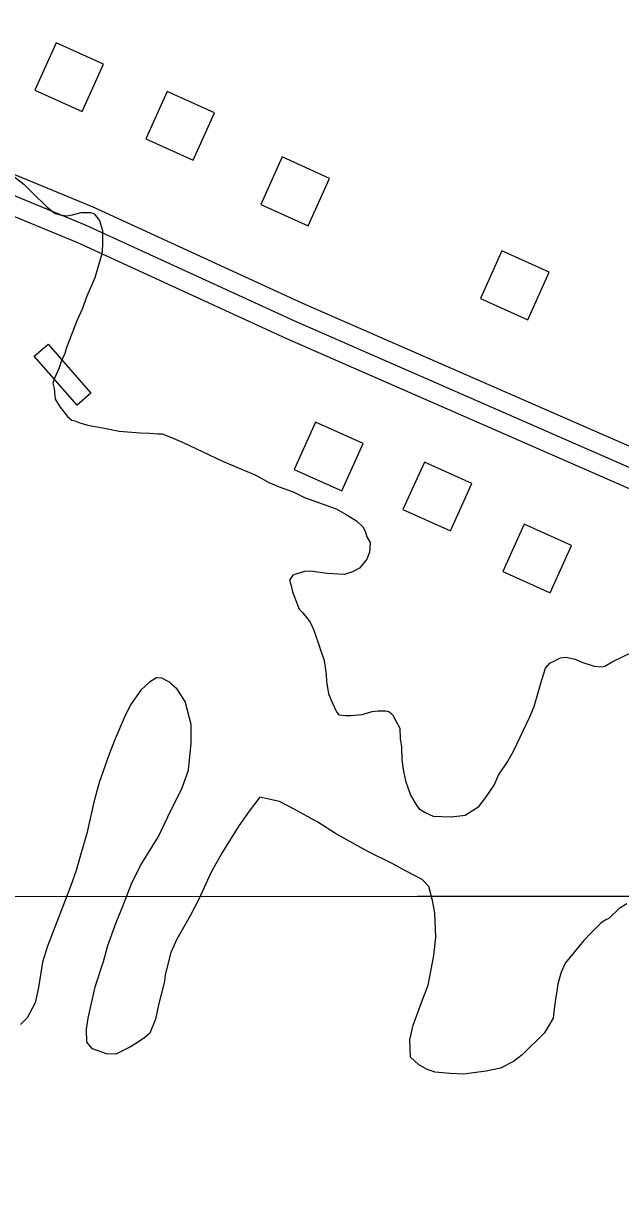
# Model space of a CAD drawing. Extents: x 3297735 to 3335592, y 670436 to 695807.
# Drawn here: x 3302370 to 3302829, y 690726 to 691638 of the extents above; entities that cross this region are included whole.
import ezdxf

# ---------------------------------------------------------------- set-up
doc = ezdxf.new("R2010")
doc.units = 0
for name, color, linetype in [('V-BLDG-OTLN', 7, 'Continuous'), ('V-GRID-MAJR', 7, 'Continuous'), ('V-ROAD-CNTR', 7, 'Continuous'), ('V-SITE-VEGE', 7, 'Continuous')]:
    doc.layers.add(name, color=color, linetype=linetype)

msp = doc.modelspace()

# ---------------------------------------------------------------- linework, layer by layer
at = {"layer": 'V-BLDG-OTLN'}
for points in [[(3302378.85, 691586.45), (3302415.32, 691570.02), (3302431.74, 691606.49), (3302395.27, 691622.92)], [(3302464.2, 691548.89), (3302500.67, 691532.47), (3302517.1, 691568.94), (3302480.63, 691585.36)], [(3302552.81, 691498.51), (3302589.28, 691482.08), (3302605.7, 691518.55), (3302569.23, 691534.98)], [(3302721.83, 691426.23), (3302758.3, 691409.81), (3302774.73, 691446.28), (3302738.25, 691462.71)], [(3302389.02, 691391), (3302421.95, 691353.37), (3302411.41, 691344.16), (3302378.48, 691381.78)], [(3302578.58, 691294.54), (3302615.05, 691278.11), (3302631.47, 691314.58), (3302595, 691331.01)], [(3302662.22, 691263.81), (3302698.7, 691247.38), (3302715.12, 691283.85), (3302678.65, 691300.28)], [(3302739.04, 691216.01), (3302775.52, 691199.58), (3302791.94, 691236.05), (3302755.47, 691252.48)]]:
    msp.add_lwpolyline(points, close=True, dxfattribs=at)
at = {"layer": 'V-GRID-MAJR'}
msp.add_lwpolyline([(3301853.13, 690965.76), (3302673.49, 690966.23), (3305673.73, 690968.17), (3310110.29, 690971.5), (3313525.52, 690974.42), (3317355.66, 690978.09), (3321058.09, 690982.03), (3323164.54, 690984.43), (3326643.71, 690988.68), (3330122.76, 690993.26), (3332835.9, 690997.06), (3333379.42, 690997.86)], dxfattribs=at)
at = {"layer": 'V-ROAD-CNTR'}
for points in [[(3306241.44, 689842.04), (3305980.56, 689955.78), (3305557.18, 690139.73), (3305181.17, 690305.11), (3304992.56, 690390.21), (3304741.32, 690500.79), (3304487.36, 690610.03), (3304185.65, 690741.2), (3303873.83, 690874.45), (3303553.37, 691010.03), (3303331.48, 691105.39), (3303103.94, 691201.65), (3302902.02, 691283.72), (3302585.2, 691422.4), (3302423.86, 691496.4), (3302123.72, 691620.16), (3301854.02, 691736.37)], [(3306249.19, 689822.3), (3305974.58, 689942.02), (3305551.17, 690125.99), (3305175.07, 690291.4), (3304986.45, 690376.51), (3304735.33, 690487.04), (3304481.4, 690596.26), (3304179.71, 690727.42), (3303867.96, 690860.65), (3303547.48, 690996.24), (3303325.6, 691091.59), (3303098.19, 691187.79), (3302896.19, 691269.9), (3302579.07, 691408.71), (3302417.87, 691482.64), (3302117.9, 691606.33), (3301848.08, 691722.59)], [(3306229.44, 689814.55), (3305968.59, 689928.27), (3305545.17, 690112.25), (3305168.96, 690277.7), (3304980.35, 690362.81), (3304729.35, 690473.28), (3304475.45, 690582.49), (3304173.77, 690713.65), (3303862.09, 690846.84), (3303541.6, 690982.44), (3303319.72, 691077.79), (3303092.45, 691173.94), (3302890.36, 691256.08), (3302572.93, 691395.02), (3302411.88, 691468.89), (3302112.07, 691592.51), (3301842.14, 691708.82)]]:
    msp.add_lwpolyline(points, dxfattribs=at)
at = {"layer": 'V-SITE-VEGE'}
for p, q in [((3302358.2, 691523.59), (3302370.48, 691514.02)), ((3302370.48, 691514.02), (3302378.5, 691505.91)), ((3302378.5, 691505.91), (3302386.52, 691498.26)), ((3302386.52, 691498.26), (3302388.4, 691496.35)), ((3302388.4, 691496.35), (3302394.54, 691491.56)), ((3302394.54, 691491.56), (3302398.33, 691490.59)), ((3302398.33, 691490.59), (3302403.54, 691489.61)), ((3302403.54, 691489.61), (3302407.82, 691490.53)), ((3302407.82, 691490.53), (3302414.48, 691492.38)), ((3302414.48, 691492.38), (3302422.07, 691492.34)), ((3302422.07, 691492.34), (3302424.44, 691491.37)), ((3302424.44, 691491.37), (3302428.68, 691486.12)), ((3302428.68, 691486.12), (3302431, 691478.52)), ((3302431, 691478.52), (3302430.93, 691467.13)), ((3302430.41, 691460.48), (3302425.07, 691442.01)), ((3302430.93, 691467.13), (3302430.41, 691460.48)), ((3302425.07, 691442.01), (3302418.81, 691427.81)), ((3302418.81, 691427.81), (3302415.42, 691417.87)), ((3302415.42, 691417.87), (3302411.09, 691408.88)), ((3302411.09, 691408.88), (3302402.89, 691387.58)), ((3302402.89, 691387.58), (3302401.92, 691383.79)), ((3302399.03, 691377.63), (3302397.57, 691372.9)), ((3302401.92, 691383.79), (3302399.03, 691377.63)), ((3302397.57, 691372.9), (3302394.2, 691365.33)), ((3302394.2, 691365.33), (3302392.75, 691361.06)), ((3302392.75, 691361.06), (3302393.68, 691356.79)), ((3302393.68, 691356.79), (3302394.57, 691348.71)), ((3302394.57, 691348.71), (3302398.33, 691342.52)), ((3302398.33, 691342.52), (3302403.98, 691335.37)), ((3302403.98, 691335.37), (3302407.28, 691332.5)), ((3302407.28, 691332.5), (3302409.65, 691332.01)), ((3302409.65, 691332.01), (3302413.44, 691330.56)), ((3302413.44, 691330.56), (3302419.59, 691328.62)), ((3302419.59, 691328.62), (3302433.82, 691326.16)), ((3302433.82, 691326.16), (3302443.77, 691324.19)), ((3302443.77, 691324.19), (3302459.9, 691322.67)), ((3302459.9, 691322.67), (3302467.01, 691322.62)), ((3302467.01, 691322.62), (3302473.66, 691322.1)), ((3302473.66, 691322.1), (3302476.98, 691322.08)), ((3302476.98, 691322.08), (3302484.08, 691319.19)), ((3302484.08, 691319.19), (3302493.07, 691315.33)), ((3302493.07, 691315.33), (3302523.35, 691300.9)), ((3302523.35, 691300.9), (3302548.91, 691290.3)), ((3302548.91, 691290.3), (3302558.84, 691284.54)), ((3302558.84, 691284.54), (3302566.88, 691281.16)), ((3302566.88, 691281.16), (3302577.78, 691277.3)), ((3302577.78, 691277.3), (3302586.29, 691272.97)), ((3302586.29, 691272.97), (3302610.91, 691264.27)), ((3302610.91, 691264.27), (3302618.48, 691259.95)), ((3302618.48, 691259.95), (3302626.52, 691255.15)), ((3302626.52, 691255.15), (3302631.23, 691250.38)), ((3302631.23, 691250.38), (3302633.11, 691247.04)), ((3302633.11, 691247.04), (3302634.5, 691242.76)), ((3302634.5, 691242.76), (3302636.85, 691238.48)), ((3302636.85, 691238.48), (3302636.33, 691230.89)), ((3302634.39, 691225.68), (3302628.65, 691218.6)), ((3302636.33, 691230.89), (3302634.39, 691225.68)), ((3302577.36, 691213.23), (3302574.97, 691209.45)), ((3302581.17, 691214.63), (3302577.36, 691213.23)), ((3302586.4, 691216.02), (3302581.17, 691214.63)), ((3302591.15, 691216.47), (3302586.4, 691216.02)), ((3302603.95, 691214.48), (3302591.15, 691216.47)), ((3302612.96, 691213.95), (3302603.95, 691214.48)), ((3302617.23, 691213.92), (3302612.96, 691213.95)), ((3302623.41, 691215.78), (3302617.23, 691213.92)), ((3302628.65, 691218.6), (3302623.41, 691215.78)), ((3302574.97, 691209.45), (3302575.89, 691206.12)), ((3302575.89, 691206.12), (3302577.28, 691200.42)), ((3302577.28, 691200.42), (3302582.42, 691187.1)), ((3302582.42, 691187.1), (3302585.25, 691184.23)), ((3302585.25, 691184.23), (3302590.89, 691177.08)), ((3302590.89, 691177.08), (3302593.71, 691170.89)), ((3302593.71, 691170.89), (3302598.35, 691156.62)), ((3302598.35, 691156.62), (3302601.62, 691147.58)), ((3302775.3, 691145.52), (3302783.4, 691149.74)), ((3302783.4, 691149.74), (3302787.67, 691150.18)), ((3302787.67, 691150.18), (3302794.78, 691148.71)), ((3302823.25, 691146.63), (3302838.48, 691154.13)), ((3302601.62, 691147.58), (3302602.98, 691137.13)), ((3302769.05, 691132.74), (3302771.96, 691141.74)), ((3302771.96, 691141.74), (3302775.3, 691145.52)), ((3302794.78, 691148.71), (3302799.99, 691146.31)), ((3302799.99, 691146.31), (3302809.46, 691143.4)), ((3302809.46, 691143.4), (3302815.15, 691142.89)), ((3302815.15, 691142.89), (3302817.53, 691143.35)), ((3302817.53, 691143.35), (3302823.25, 691146.63)), ((3302467.21, 691130.89), (3302460.52, 691124.76)), ((3302472.45, 691134.18), (3302467.21, 691130.89)), ((3302476.72, 691134.15), (3302472.45, 691134.18)), ((3302481.92, 691131.27), (3302476.72, 691134.15)), ((3302488.53, 691125.53), (3302481.92, 691131.27)), ((3302602.98, 691137.13), (3302603.42, 691131.44)), ((3302603.42, 691131.44), (3302604.78, 691121.94)), ((3302767.11, 691125.64), (3302769.05, 691132.74)), ((3302460.52, 691124.76), (3302452.38, 691113.42)), ((3302494.64, 691116), (3302488.53, 691125.53)), ((3302604.78, 691121.94), (3302607.58, 691115.27)), ((3302763.23, 691112.37), (3302767.11, 691125.64)), ((3302452.38, 691113.42), (3302447.57, 691103.49)), ((3302499.27, 691098.41), (3302494.64, 691116)), ((3302607.58, 691115.27), (3302611.33, 691107.66)), ((3302447.57, 691103.49), (3302440.82, 691087.4)), ((3302611.33, 691107.66), (3302612.74, 691105.75)), ((3302612.74, 691105.75), (3302617.96, 691105.24)), ((3302617.96, 691105.24), (3302622.23, 691105.21)), ((3302622.23, 691105.21), (3302630.78, 691106.11)), ((3302630.78, 691106.11), (3302638.38, 691108.43)), ((3302638.38, 691108.43), (3302643.13, 691108.87)), ((3302643.13, 691108.87), (3302648.83, 691108.84)), ((3302648.83, 691108.84), (3302651.2, 691108.35)), ((3302651.2, 691108.35), (3302653.09, 691106.91)), ((3302653.09, 691106.91), (3302654.5, 691105.48)), ((3302654.5, 691105.48), (3302656.85, 691100.72)), ((3302747.34, 691077.83), (3302759.85, 691104.33)), ((3302759.85, 691104.33), (3302763.23, 691112.37)), ((3302499.18, 691084.17), (3302499.27, 691098.41)), ((3302656.85, 691100.72), (3302659.66, 691095.48)), ((3302659.66, 691095.48), (3302660.08, 691087.41)), ((3302440.82, 691087.4), (3302436, 691075.57)), ((3302660.08, 691087.41), (3302660.99, 691081.24)), ((3302497.15, 691063.31), (3302499.18, 691084.17)), ((3302660.99, 691081.24), (3302661.4, 691071.27)), ((3302742.54, 691069.8), (3302747.34, 691077.83)), ((3302436, 691075.57), (3302428.27, 691053.78)), ((3302661.4, 691071.27), (3302662.3, 691063.67)), ((3302735.83, 691059.4), (3302742.54, 691069.8)), ((3302492.31, 691049.57), (3302497.15, 691063.31)), ((3302662.3, 691063.67), (3302664.15, 691055.11)), ((3302732.46, 691051.82), (3302735.83, 691059.4)), ((3302428.27, 691053.78), (3302424.37, 691038.62)), ((3302481.25, 691027.34), (3302492.31, 691049.57)), ((3302664.15, 691055.11), (3302666.01, 691049.88)), ((3302666.01, 691049.88), (3302667.87, 691044.17)), ((3302725.76, 691041.9), (3302732.46, 691051.82)), ((3302552.06, 691042.55), (3302543.92, 691031.68)), ((3302567.23, 691039.12), (3302552.06, 691042.55)), ((3302667.87, 691044.17), (3302672.1, 691037.03)), ((3302720.49, 691035.29), (3302725.76, 691041.9)), ((3302424.37, 691038.62), (3302419, 691014.45)), ((3302543.92, 691031.68), (3302535.78, 691020.34)), ((3302578.58, 691033.36), (3302567.23, 691039.12)), ((3302596.55, 691023.28), (3302578.58, 691033.36)), ((3302672.1, 691037.03), (3302674.45, 691033.69)), ((3302674.45, 691033.69), (3302679.17, 691030.81)), ((3302679.17, 691030.81), (3302685.33, 691027.92)), ((3302710.01, 691028.72), (3302720.49, 691035.29)), ((3302474.04, 691012.2), (3302481.25, 691027.34)), ((3302610.26, 691014.65), (3302596.55, 691023.28)), ((3302685.33, 691027.92), (3302699.56, 691027.36)), ((3302699.56, 691027.36), (3302710.01, 691028.72)), ((3302419, 691014.45), (3302414.63, 690999.77)), ((3302535.78, 691020.34), (3302522.84, 690999.55)), ((3302630.12, 691003.6), (3302610.26, 691014.65)), ((3302460.13, 690989.98), (3302474.04, 691012.2)), ((3302636.27, 691000.24), (3302630.12, 691003.6)), ((3302414.63, 690999.77), (3302410.75, 690986.03)), ((3302522.84, 690999.55), (3302514.68, 690984.89)), ((3302653.77, 690991.58), (3302636.27, 691000.24)), ((3302410.75, 690986.03), (3302406.4, 690973.72)), ((3302453.39, 690975.79), (3302460.13, 690989.98)), ((3302664.18, 690985.82), (3302653.77, 690991.58)), ((3302676.94, 690979.1), (3302664.18, 690985.82)), ((3302514.68, 690984.89), (3302505.05, 690964.07)), ((3302682.13, 690973.84), (3302676.94, 690979.1)), ((3302406.4, 690973.72), (3302388.54, 690927.8)), ((3302446.16, 690957.33), (3302453.39, 690975.79)), ((3302684.91, 690962.91), (3302682.13, 690973.84)), ((3302505.05, 690964.07), (3302498.32, 690951.3)), ((3302686.75, 690953.41), (3302684.91, 690962.91)), ((3302834.38, 690960.52), (3302828.67, 690956.76)), ((3302441.34, 690945.97), (3302446.16, 690957.33)), ((3302498.32, 690951.3), (3302488.24, 690933.33)), ((3302687.58, 690934.89), (3302686.75, 690953.41)), ((3302820.55, 690949.22), (3302817.7, 690947.82)), ((3302828.67, 690956.76), (3302820.55, 690949.22)), ((3302435.06, 690928.45), (3302441.34, 690945.97)), ((3302814.36, 690945.47), (3302806.71, 690937.92)), ((3302817.7, 690947.82), (3302814.36, 690945.47)), ((3302488.24, 690933.33), (3302483.43, 690922.92)), ((3302686.06, 690920.66), (3302687.58, 690934.89)), ((3302801.46, 690932.26), (3302787.11, 690914.8)), ((3302806.71, 690937.92), (3302801.46, 690932.26)), ((3302388.54, 690927.8), (3302384.67, 690915.48)), ((3302431.66, 690916.13), (3302435.06, 690928.45)), ((3302483.43, 690922.92), (3302479.05, 690905.86)), ((3302384.67, 690915.48), (3302381.69, 690896.05)), ((3302425.36, 690896.71), (3302431.66, 690916.13)), ((3302681.64, 690897.91), (3302686.06, 690920.66)), ((3302787.11, 690914.8), (3302783.74, 690907.22)), ((3302479.05, 690905.86), (3302478.54, 690900.64)), ((3302783.74, 690907.22), (3302781.31, 690898.7)), ((3302381.69, 690896.05), (3302379.25, 690884.2)), ((3302419.98, 690872.55), (3302425.36, 690896.71)), ((3302478.54, 690900.64), (3302474.16, 690882.64)), ((3302676.34, 690884.66), (3302681.64, 690897.91)), ((3302781.31, 690898.7), (3302778.83, 690881.63)), ((3302379.25, 690884.2), (3302373, 690872.84)), ((3302474.16, 690882.64), (3302471.71, 690871.74)), ((3302670.05, 690867.14), (3302676.34, 690884.66)), ((3302778.83, 690881.63), (3302777.82, 690872.62)), ((3302373, 690872.84), (3302367.75, 690867.66)), ((3302418.51, 690864.01), (3302419.98, 690872.55)), ((3302471.71, 690871.74), (3302467.37, 690860.85)), ((3302667.61, 690855.77), (3302670.05, 690867.14)), ((3302777.82, 690872.62), (3302771.1, 690861.27)), ((3302418.92, 690854.04), (3302418.51, 690864.01)), ((3302463.55, 690857.55), (3302457.83, 690853.79)), ((3302467.37, 690860.85), (3302463.55, 690857.55)), ((3302771.1, 690861.27), (3302753.91, 690844.29)), ((3302423.15, 690848.8), (3302418.92, 690854.04)), ((3302434.04, 690844.93), (3302423.15, 690848.8)), ((3302452.59, 690850.5), (3302441.16, 690844.88)), ((3302457.83, 690853.79), (3302452.59, 690850.5)), ((3302668, 690842.48), (3302667.61, 690855.77)), ((3302441.16, 690844.88), (3302434.04, 690844.93)), ((3302674.13, 690836.74), (3302668, 690842.48)), ((3302747.23, 690839.12), (3302737.23, 690833.96)), ((3302753.91, 690844.29), (3302747.23, 690839.12)), ((3302680.75, 690832.9), (3302674.13, 690836.74)), ((3302686.91, 690830.96), (3302680.75, 690832.9)), ((3302698.29, 690829.94), (3302686.91, 690830.96)), ((3302726.3, 690831.66), (3302708.73, 690829.4)), ((3302737.23, 690833.96), (3302726.3, 690831.66)), ((3302708.73, 690829.4), (3302698.29, 690829.94))]:
    msp.add_line(p, q, dxfattribs=at)

doc.saveas('drawing.dxf')
